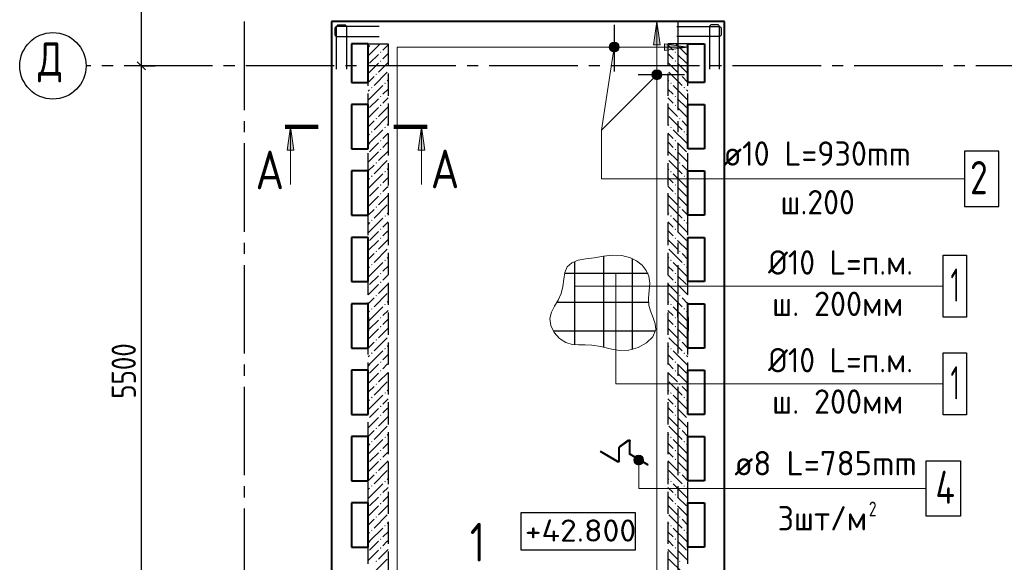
# Model space of a CAD drawing. Header units: millimetres. Extents: x 40580 to 1168286, y -220995 to 81020.
# Tile 314 of 419: x 791749 to 800649, y -109129 to -104225. Entities that reach past the tile are written whole.
import ezdxf

# ---------------------------------------------------------------- set-up
doc = ezdxf.new("R2010")
doc.units = ezdxf.units.MM
for name, pattern in [('______2', [270, 200, -70]), ('______5', [1100, 800, -100, 100, -100]), ('CENTER', [2, 1.25, -0.25, 0.25, -0.25])]:
    doc.linetypes.add(name, pattern=pattern)
for name, color, linetype, lineweight in [('Standard', 7, 'Continuous', 25), ('Высотные отметки', 7, 'Continuous', 25), ('Общий01', 7, 'Continuous', 13), ('ОСИ', 7, 'CENTER', 15), ('Основная', 7, 'Continuous', 40), ('Позиционная метка линия выноска', 7, 'Continuous', 13), ('Позиционная метка номер позиции', 7, 'Continuous', 13), ('Узлы символ', 7, 'Continuous', 25), ('Фиксатор', 7, 'Continuous', 25)]:
    doc.layers.add(name, color=color, linetype=linetype, lineweight=lineweight)
doc.layers.add('ЖБ Стена верхний уровень', color=7, linetype='______2', true_color=0x656565)
doc.layers.add('Тонкие', color=7, linetype='Continuous')
doc.styles.add('GOST 2.304', font='isocpeur.ttf', dxfattribs={"width": 0.8})
doc.styles.add('GOST 2.304-81', font='txt')
doc.styles.add('ISOCPEUR', font='isocpeur.ttf')

msp = doc.modelspace()

# ---------------------------------------------------------------- hatches: boundary and pattern name
at = {"layer": 'ЖБ Стена верхний уровень', "linetype": 'Continuous', "lineweight": -3, "transparency": 33554687}
for points in [[(794959.1, -104442.1), (794955.8, -104445.5), (794952.4, -104442.1)], [(797759.1, -104442.1), (797755.8, -104445.5), (797752.4, -104442.1)], [(795018.4, -104519), (795011.8, -104512.5), (795005.4, -104519), (795011.8, -104525.5)], [(797669.3, -104519), (797675.8, -104512.5), (797682.3, -104519), (797675.8, -104525.5)], [(795018.4, -104599), (795011.8, -104592.5), (795005.4, -104599), (795011.8, -104605.5)], [(797669.3, -104599), (797675.8, -104592.5), (797682.3, -104599), (797675.8, -104605.5)], [(794978.4, -104719), (794971.9, -104712.5), (794965.4, -104719), (794971.9, -104725.5)], [(797709.3, -104719), (797715.8, -104712.5), (797722.3, -104719), (797715.8, -104725.5)], [(794938.4, -104839), (794931.9, -104832.5), (794925.3, -104839), (794931.9, -104845.5)], [(795058.4, -104799), (795051.9, -104792.5), (795045.4, -104799), (795051.9, -104805.5)], [(797629.3, -104799), (797635.8, -104792.5), (797642.3, -104799), (797635.8, -104805.5)], [(797749.3, -104839), (797755.8, -104832.5), (797762.3, -104839), (797755.8, -104845.5)], [(795018.4, -104919), (795011.8, -104912.5), (795005.4, -104919), (795011.8, -104925.5)], [(797669.3, -104919), (797675.8, -104912.5), (797682.3, -104919), (797675.8, -104925.5)], [(795018.4, -104999), (795011.8, -104992.5), (795005.4, -104999), (795011.8, -105005.5)], [(797669.3, -104999), (797675.8, -104992.5), (797682.3, -104999), (797675.8, -105005.5)], [(794978.4, -105119), (794971.9, -105112.5), (794965.4, -105119), (794971.9, -105125.5)], [(795058.4, -105199), (795051.9, -105192.5), (795045.4, -105199), (795051.9, -105205.5)], [(797629.3, -105199), (797635.8, -105192.5), (797642.3, -105199), (797635.8, -105205.5)], [(797709.3, -105119), (797715.8, -105112.5), (797722.3, -105119), (797715.8, -105125.5)], [(794938.4, -105239), (794931.9, -105232.5), (794925.3, -105239), (794931.9, -105245.5)], [(797749.3, -105239), (797755.8, -105232.5), (797762.3, -105239), (797755.8, -105245.5)], [(795018.4, -105319), (795011.8, -105312.5), (795005.4, -105319), (795011.8, -105325.5)], [(797669.3, -105319), (797675.8, -105312.5), (797682.3, -105319), (797675.8, -105325.5)], [(795018.4, -105399), (795011.8, -105392.5), (795005.4, -105399), (795011.8, -105405.5)], [(797669.3, -105399), (797675.8, -105392.5), (797682.3, -105399), (797675.8, -105405.5)], [(794978.4, -105519), (794971.9, -105512.5), (794965.4, -105519), (794971.9, -105525.5)], [(797709.3, -105519), (797715.8, -105512.5), (797722.3, -105519), (797715.8, -105525.5)], [(794938.4, -105639), (794931.9, -105632.5), (794925.3, -105639), (794931.9, -105645.5)], [(795058.4, -105599), (795051.9, -105592.5), (795045.4, -105599), (795051.9, -105605.5)], [(797629.3, -105599), (797635.8, -105592.5), (797642.3, -105599), (797635.8, -105605.5)], [(797749.3, -105639), (797755.8, -105632.5), (797762.3, -105639), (797755.8, -105645.5)], [(795018.4, -105719), (795011.8, -105712.5), (795005.4, -105719), (795011.8, -105725.5)], [(797669.3, -105719), (797675.8, -105712.5), (797682.3, -105719), (797675.8, -105725.5)], [(795018.4, -105799), (795011.8, -105792.5), (795005.4, -105799), (795011.8, -105805.5)], [(797669.3, -105799), (797675.8, -105792.5), (797682.3, -105799), (797675.8, -105805.5)], [(794978.4, -105919), (794971.9, -105912.5), (794965.4, -105919), (794971.9, -105925.5)], [(795058.4, -105999), (795051.9, -105992.5), (795045.4, -105999), (795051.9, -106005.5)], [(797629.3, -105999), (797635.8, -105992.5), (797642.3, -105999), (797635.8, -106005.5)], [(797709.3, -105919), (797715.8, -105912.5), (797722.3, -105919), (797715.8, -105925.5)], [(794938.4, -106039), (794931.9, -106032.5), (794925.3, -106039), (794931.9, -106045.5)], [(797749.3, -106039), (797755.8, -106032.5), (797762.3, -106039), (797755.8, -106045.5)], [(795018.4, -106119), (795011.8, -106112.5), (795005.4, -106119), (795011.8, -106125.5)], [(797669.3, -106119), (797675.8, -106112.5), (797682.3, -106119), (797675.8, -106125.5)], [(795018.4, -106199), (795011.8, -106192.5), (795005.4, -106199), (795011.8, -106205.5)], [(797669.3, -106199), (797675.8, -106192.5), (797682.3, -106199), (797675.8, -106205.5)], [(794978.4, -106319), (794971.9, -106312.5), (794965.4, -106319), (794971.9, -106325.5)], [(797709.3, -106319), (797715.8, -106312.5), (797722.3, -106319), (797715.8, -106325.5)], [(794938.4, -106439), (794931.9, -106432.5), (794925.3, -106439), (794931.9, -106445.5)], [(795058.4, -106399), (795051.9, -106392.5), (795045.4, -106399), (795051.9, -106405.5)], [(797629.3, -106399), (797635.8, -106392.5), (797642.3, -106399), (797635.8, -106405.5)], [(797749.3, -106439), (797755.8, -106432.5), (797762.3, -106439), (797755.8, -106445.5)], [(795018.4, -106519), (795011.8, -106512.5), (795005.4, -106519), (795011.8, -106525.5)], [(797669.3, -106519), (797675.8, -106512.5), (797682.3, -106519), (797675.8, -106525.5)], [(795018.4, -106599), (795011.8, -106592.5), (795005.4, -106599), (795011.8, -106605.5)], [(797669.3, -106599), (797675.8, -106592.5), (797682.3, -106599), (797675.8, -106605.5)], [(794978.4, -106719), (794971.9, -106712.5), (794965.4, -106719), (794971.9, -106725.5)], [(795058.4, -106799), (795051.9, -106792.5), (795045.4, -106799), (795051.9, -106805.5)], [(797629.3, -106799), (797635.8, -106792.5), (797642.3, -106799), (797635.8, -106805.5)], [(797709.3, -106719), (797715.8, -106712.5), (797722.3, -106719), (797715.8, -106725.5)], [(794938.4, -106839), (794931.9, -106832.5), (794925.3, -106839), (794931.9, -106845.5)], [(797749.3, -106839), (797755.8, -106832.5), (797762.3, -106839), (797755.8, -106845.5)], [(795018.4, -106919), (795011.8, -106912.5), (795005.4, -106919), (795011.8, -106925.5)], [(797669.3, -106919), (797675.8, -106912.5), (797682.3, -106919), (797675.8, -106925.5)], [(795018.4, -106999), (795011.8, -106992.5), (795005.4, -106999), (795011.8, -107005.5)], [(797669.3, -106999), (797675.8, -106992.5), (797682.3, -106999), (797675.8, -107005.5)], [(794978.4, -107119), (794971.9, -107112.5), (794965.4, -107119), (794971.9, -107125.5)], [(797709.3, -107119), (797715.8, -107112.5), (797722.3, -107119), (797715.8, -107125.5)], [(794938.4, -107239), (794931.9, -107232.5), (794925.3, -107239), (794931.9, -107245.5)], [(795058.4, -107199), (795051.9, -107192.5), (795045.4, -107199), (795051.9, -107205.5)], [(797629.3, -107199), (797635.8, -107192.5), (797642.3, -107199), (797635.8, -107205.5)], [(797749.3, -107239), (797755.8, -107232.5), (797762.3, -107239), (797755.8, -107245.5)], [(795018.4, -107319), (795011.8, -107312.5), (795005.4, -107319), (795011.8, -107325.5)], [(797669.3, -107319), (797675.8, -107312.5), (797682.3, -107319), (797675.8, -107325.5)], [(795018.4, -107399), (795011.8, -107392.5), (795005.4, -107399), (795011.8, -107405.5)], [(797669.3, -107399), (797675.8, -107392.5), (797682.3, -107399), (797675.8, -107405.5)], [(794978.4, -107519), (794971.9, -107512.5), (794965.4, -107519), (794971.9, -107525.5)], [(795058.4, -107599), (795051.9, -107592.5), (795045.4, -107599), (795051.9, -107605.5)], [(797629.3, -107599), (797635.8, -107592.5), (797642.3, -107599), (797635.8, -107605.5)], [(797709.3, -107519), (797715.8, -107512.5), (797722.3, -107519), (797715.8, -107525.5)], [(794938.4, -107639), (794931.9, -107632.5), (794925.3, -107639), (794931.9, -107645.5)], [(797749.3, -107639), (797755.8, -107632.5), (797762.3, -107639), (797755.8, -107645.5)], [(795018.4, -107719), (795011.8, -107712.5), (795005.4, -107719), (795011.8, -107725.5)], [(797669.3, -107719), (797675.8, -107712.5), (797682.3, -107719), (797675.8, -107725.5)], [(795018.4, -107799), (795011.8, -107792.5), (795005.4, -107799), (795011.8, -107805.5)], [(797669.3, -107799), (797675.8, -107792.5), (797682.3, -107799), (797675.8, -107805.5)], [(794978.4, -107919), (794971.9, -107912.5), (794965.4, -107919), (794971.9, -107925.5)], [(797709.3, -107919), (797715.8, -107912.5), (797722.3, -107919), (797715.8, -107925.5)], [(794938.4, -108039), (794931.9, -108032.5), (794925.3, -108039), (794931.9, -108045.5)], [(795058.4, -107999), (795051.9, -107992.5), (795045.4, -107999), (795051.9, -108005.5)], [(797629.3, -107999), (797635.8, -107992.5), (797642.3, -107999), (797635.8, -108005.5)], [(797749.3, -108039), (797755.8, -108032.5), (797762.3, -108039), (797755.8, -108045.5)], [(795018.4, -108119), (795011.8, -108112.5), (795005.4, -108119), (795011.8, -108125.5)], [(797669.3, -108119), (797675.8, -108112.5), (797682.3, -108119), (797675.8, -108125.5)], [(795018.4, -108199), (795011.8, -108192.5), (795005.4, -108199), (795011.8, -108205.5)], [(797669.3, -108199), (797675.8, -108192.5), (797682.3, -108199), (797675.8, -108205.5)], [(794978.4, -108319), (794971.9, -108312.5), (794965.4, -108319), (794971.9, -108325.5)], [(795058.4, -108399), (795051.9, -108392.5), (795045.4, -108399), (795051.9, -108405.5)], [(797629.3, -108399), (797635.8, -108392.5), (797642.3, -108399), (797635.8, -108405.5)], [(797709.3, -108319), (797715.8, -108312.5), (797722.3, -108319), (797715.8, -108325.5)], [(794938.4, -108439), (794931.9, -108432.5), (794925.3, -108439), (794931.9, -108445.5)], [(797749.3, -108439), (797755.8, -108432.5), (797762.3, -108439), (797755.8, -108445.5)], [(795018.4, -108519), (795011.8, -108512.5), (795005.4, -108519), (795011.8, -108525.5)], [(797669.3, -108519), (797675.8, -108512.5), (797682.3, -108519), (797675.8, -108525.5)], [(795018.4, -108599), (795011.8, -108592.5), (795005.4, -108599), (795011.8, -108605.5)], [(797669.3, -108599), (797675.8, -108592.5), (797682.3, -108599), (797675.8, -108605.5)], [(794978.4, -108719), (794971.9, -108712.5), (794965.4, -108719), (794971.9, -108725.5)], [(797709.3, -108719), (797715.8, -108712.5), (797722.3, -108719), (797715.8, -108725.5)], [(794938.4, -108839), (794931.9, -108832.5), (794925.3, -108839), (794931.9, -108845.5)], [(795058.4, -108799), (795051.9, -108792.5), (795045.4, -108799), (795051.9, -108805.5)], [(797629.3, -108799), (797635.8, -108792.5), (797642.3, -108799), (797635.8, -108805.5)], [(797749.3, -108839), (797755.8, -108832.5), (797762.3, -108839), (797755.8, -108845.5)], [(795018.4, -108919), (795011.8, -108912.5), (795005.4, -108919), (795011.8, -108925.5)], [(797669.3, -108919), (797675.8, -108912.5), (797682.3, -108919), (797675.8, -108925.5)], [(795018.4, -108999), (795011.8, -108992.5), (795005.4, -108999), (795011.8, -109005.5)], [(797669.3, -108999), (797675.8, -108992.5), (797682.3, -108999), (797675.8, -109005.5)], [(794978.4, -109119), (794971.9, -109112.5), (794965.4, -109119), (794971.9, -109125.5)], [(797709.3, -109119), (797715.8, -109112.5), (797722.3, -109119), (797715.8, -109125.5)]]:
    msp.add_hatch(color=7, dxfattribs=at).paths.add_polyline_path(points, flags=16)
at = {"layer": 'Позиционная метка линия выноска', "linetype": 'Continuous', "lineweight": 13, "transparency": 33554687}
msp.add_hatch(color=7, dxfattribs=at).paths.add_polyline_path([(797538.8, -104452.1), (797508.8, -104242.1), (797478.8, -104452.1)])
msp.add_hatch(color=7, dxfattribs=at).paths.add_polyline_path([(797578.8, -104442.1), (797788.8, -104472.1), (797578.8, -104502.1)], flags=16)
at = {"layer": 'Позиционная метка номер позиции', "linetype": 'Continuous', "lineweight": 13, "transparency": 33554687}
for points in [[(797154.9, -104503.9), (797091.3, -104440.3), (797079.8, -104460.6)], [(797154.9, -104503.9), (797079.8, -104460.6), (797134.6, -104515.4)], [(797134.6, -104515.4), (797079.8, -104460.6), (797079.8, -104483.6)], [(797166.4, -104483.6), (797111.6, -104428.8), (797091.3, -104440.3)], [(797166.4, -104483.6), (797091.3, -104440.3), (797154.9, -104503.9)], [(797166.4, -104460.6), (797134.6, -104428.8), (797111.6, -104428.8)], [(797166.4, -104460.6), (797111.6, -104428.8), (797166.4, -104483.6)], [(797134.6, -104428.8), (797166.4, -104460.6), (797154.9, -104440.3)], [(797134.6, -104515.4), (797079.8, -104483.6), (797111.6, -104515.4)], [(797111.6, -104515.4), (797079.8, -104483.6), (797091.3, -104503.9)], [(797540.6, -104753.9), (797477, -104690.3), (797465.5, -104710.6)], [(797540.6, -104753.9), (797465.5, -104710.6), (797520.3, -104765.4)], [(797520.3, -104765.4), (797465.5, -104710.6), (797465.5, -104733.5)], [(797520.3, -104765.4), (797465.5, -104733.5), (797497.4, -104765.4)], [(797497.4, -104765.4), (797465.5, -104733.5), (797477, -104753.9)], [(797552.1, -104733.5), (797497.4, -104678.8), (797477, -104690.3)], [(797552.1, -104733.5), (797477, -104690.3), (797540.6, -104753.9)], [(797552.1, -104710.6), (797520.3, -104678.8), (797497.4, -104678.8)], [(797552.1, -104710.6), (797497.4, -104678.8), (797552.1, -104733.5)], [(797520.3, -104678.8), (797552.1, -104710.6), (797540.6, -104690.3)], [(797305.2, -108182), (797388.9, -108204.5), (797298.9, -108204.5)], [(797298.9, -108204.5), (797388.9, -108204.5), (797382.6, -108227)], [(797298.9, -108204.5), (797382.6, -108227), (797305.2, -108227)], [(797321.4, -108165.8), (797382.6, -108182), (797305.2, -108182)], [(797305.2, -108182), (797382.6, -108182), (797388.9, -108204.5)], [(797366.4, -108165.8), (797321.4, -108165.8), (797343.9, -108159.5)], [(797321.4, -108165.8), (797366.4, -108165.8), (797382.6, -108182)], [(797305.2, -108227), (797382.6, -108227), (797366.4, -108243.2)], [(797305.2, -108227), (797366.4, -108243.2), (797321.4, -108243.2)], [(797321.4, -108243.2), (797366.4, -108243.2), (797343.9, -108249.5)]]:
    msp.add_hatch(color=7, dxfattribs=at).paths.add_polyline_path(points)
at = {"layer": 'Узлы символ', "linetype": 'Continuous', "lineweight": 13, "transparency": 33554687}
for points in [[(794167.8, -105404.2), (794197.8, -105194.2), (794227.8, -105404.2)], [(795352.1, -105404.2), (795382.1, -105194.2), (795412.1, -105404.2)]]:
    msp.add_hatch(color=7, dxfattribs=at).paths.add_polyline_path(points, flags=16)

# ---------------------------------------------------------------- linework, layer by layer
at = {"color": 7, "linetype": 'Continuous', "lineweight": 25, "transparency": 33554687}
for p, q in [((797123.1, -104272.1), (797123.1, -104692.1)), ((797758.8, -104722.1), (797338.8, -104722.1))]:
    msp.add_line(p, q, dxfattribs=at)
at = {"color": 7, "linetype": 'Continuous', "lineweight": -3, "transparency": 33554687}
for points in [[(794997.8, -104287.1), (794616.9, -104287.1), (794613.4, -104287.6), (794609.8, -104288.8), (794606.4, -104290.7), (794603.7, -104293), (794601.4, -104295.7), (794599.5, -104299.1), (794598.3, -104302.7), (794597.8, -104306.2), (794597.8, -104358), (794598.3, -104361.5), (794599.5, -104365.2), (794601.4, -104368.5), (794603.7, -104371.2), (794606.4, -104373.5), (794609.8, -104375.4), (794613.4, -104376.6), (794616.9, -104377.1), (794997.8, -104377.1)], [(794997.8, -104287.1), (794616.9, -104287.1), (794613.4, -104287.6), (794609.8, -104288.8), (794606.4, -104290.7), (794603.7, -104293), (794601.4, -104295.7), (794599.5, -104299.1), (794598.3, -104302.7), (794597.8, -104306.2), (794597.8, -104358), (794598.3, -104361.5), (794599.5, -104365.2), (794601.4, -104368.5), (794603.7, -104371.2), (794606.4, -104373.5), (794609.8, -104375.4), (794613.4, -104376.6), (794616.9, -104377.1), (794997.8, -104377.1)], [(794613.8, -104671.1), (794613.8, -104290.2), (794614.3, -104286.7), (794615.5, -104283), (794617.4, -104279.7), (794619.7, -104277), (794622.4, -104274.7), (794625.8, -104272.8), (794629.4, -104271.6), (794632.9, -104271.1), (794684.7, -104271.1), (794688.2, -104271.6), (794691.9, -104272.8), (794695.2, -104274.7), (794698, -104277), (794700.2, -104279.7), (794702.1, -104283), (794703.3, -104286.7), (794703.8, -104290.2), (794703.8, -104671.1)], [(794613.8, -104671.1), (794613.8, -104290.2), (794614.3, -104286.7), (794615.5, -104283), (794617.4, -104279.7), (794619.7, -104277), (794622.4, -104274.7), (794625.8, -104272.8), (794629.4, -104271.6), (794632.9, -104271.1), (794684.7, -104271.1), (794688.2, -104271.6), (794691.9, -104272.8), (794695.2, -104274.7), (794698, -104277), (794700.2, -104279.7), (794702.1, -104283), (794703.3, -104286.7), (794703.8, -104290.2), (794703.8, -104671.1)], [(797689.8, -104287.1), (798070.7, -104287.1), (798074.2, -104287.6), (798077.9, -104288.8), (798081.2, -104290.7), (798083.9, -104293), (798086.2, -104295.7), (798088.1, -104299.1), (798089.3, -104302.7), (798089.8, -104306.2), (798089.8, -104358), (798089.3, -104361.5), (798088.1, -104365.2), (798086.2, -104368.5), (798083.9, -104371.2), (798081.2, -104373.5), (798077.9, -104375.4), (798074.2, -104376.6), (798070.7, -104377.1), (797689.8, -104377.1)], [(797689.8, -104287.1), (798070.7, -104287.1), (798074.2, -104287.6), (798077.9, -104288.8), (798081.2, -104290.7), (798083.9, -104293), (798086.2, -104295.7), (798088.1, -104299.1), (798089.3, -104302.7), (798089.8, -104306.2), (798089.8, -104358), (798089.3, -104361.5), (798088.1, -104365.2), (798086.2, -104368.5), (798083.9, -104371.2), (798081.2, -104373.5), (798077.9, -104375.4), (798074.2, -104376.6), (798070.7, -104377.1), (797689.8, -104377.1)], [(798073.8, -104671.1), (798073.8, -104290.2), (798073.3, -104286.7), (798072.1, -104283), (798070.2, -104279.7), (798067.9, -104277), (798065.2, -104274.7), (798061.9, -104272.8), (798058.2, -104271.6), (798054.7, -104271.1), (798002.9, -104271.1), (797999.4, -104271.6), (797995.8, -104272.8), (797992.4, -104274.7), (797989.7, -104277), (797987.4, -104279.7), (797985.5, -104283), (797984.3, -104286.7), (797983.8, -104290.2), (797983.8, -104671.1)], [(798073.8, -104671.1), (798073.8, -104290.2), (798073.3, -104286.7), (798072.1, -104283), (798070.2, -104279.7), (798067.9, -104277), (798065.2, -104274.7), (798061.9, -104272.8), (798058.2, -104271.6), (798054.7, -104271.1), (798002.9, -104271.1), (797999.4, -104271.6), (797995.8, -104272.8), (797992.4, -104274.7), (797989.7, -104277), (797987.4, -104279.7), (797985.5, -104283), (797984.3, -104286.7), (797983.8, -104290.2), (797983.8, -104671.1)]]:
    msp.add_lwpolyline(points, dxfattribs=at)
at = {"color": 7, "linetype": 'Continuous', "lineweight": 25, "transparency": 33554687}
msp.add_lwpolyline([(800288.8, -105912.1), (800598.8, -105912.1), (800598.8, -105412.1), (800288.8, -105412.1), (800288.8, -105912.1)], dxfattribs=at)
at = {"layer": 'Standard', "color": 7, "linetype": 'Continuous', "lineweight": -3, "transparency": 33554687}
for p, q in [((792849.1, -104642.1), (792849.1, -103342.1)), ((792849.1, -110142.1), (792849.1, -104642.1))]:
    msp.add_line(p, q, dxfattribs=at)
at = {"layer": 'Standard', "color": 251, "linetype": 'Continuous', "lineweight": -3, "true_color": 0x656565, "transparency": 33554687}
for p, q in [((792849.1, -104642.1), (792724.1, -104642.1)), ((792849.1, -104642.1), (792974.1, -104642.1)), ((792849.1, -104642.1), (792849.1, -104642.1)), ((794568.8, -106912.1), (794568.8, -106787.1)), ((797698.8, -106912.1), (797698.8, -106787.1)), ((798118.8, -106912.1), (798118.8, -106787.1)), ((794568.8, -106912.1), (794568.8, -107037.1)), ((797698.8, -106912.1), (797698.8, -107037.1)), ((797698.8, -106912.1), (797698.8, -106912.1)), ((798118.8, -106912.1), (798118.8, -107037.1))]:
    msp.add_line(p, q, dxfattribs=at)
at = {"layer": 'Standard', "color": 7, "linetype": 'Continuous', "lineweight": 25, "transparency": 33554687}
msp.add_line((792886.6, -104679.6), (792811.6, -104604.6), dxfattribs=at)
at = {"layer": 'Высотные отметки', "color": 7, "linetype": 'Continuous', "lineweight": -3, "transparency": 33554687}
msp.add_lwpolyline([(796277.7, -109014.7), (797316.5, -109014.7), (797316.5, -108681.4), (796277.7, -108681.4), (796277.7, -109014.7)], dxfattribs=at)
at = {"layer": 'ЖБ Стена верхний уровень', "color": 251, "linetype": '______2', "lineweight": -3, "true_color": 0x656565, "transparency": 33554687}
for p, q in [((794898.8, -110222.1), (794898.8, -104442.1)), ((794898.8, -104442.1), (795078.8, -104442.1)), ((795078.8, -104442.1), (795078.8, -109542.1)), ((797608.8, -104442.1), (797608.8, -109542.1)), ((797788.8, -104442.1), (797608.8, -104442.1)), ((797788.8, -110222.1), (797788.8, -104442.1))]:
    msp.add_line(p, q, dxfattribs=at)
at = {"layer": 'ЖБ Стена верхний уровень', "color": 9, "linetype": 'Continuous', "lineweight": -3, "true_color": 0xc7c7c7, "transparency": 33554687}
for p, q in [((794911.8, -104459), (794898.8, -104472)), ((794911.8, -104539), (795008.7, -104442.1)), ((795078.8, -104452), (795031.9, -104499)), ((797608.8, -104452), (797655.8, -104499)), ((797775.8, -104539), (797678.9, -104442.1)), ((797775.8, -104459), (797788.8, -104472)), ((794911.8, -104539), (794898.8, -104552)), ((794991.9, -104539), (794911.8, -104619)), ((795031.9, -104579), (795071.9, -104539)), ((795071.9, -104539), (795078.8, -104532)), ((797615.8, -104539), (797608.8, -104532)), ((797655.8, -104579), (797615.8, -104539)), ((797695.8, -104539), (797775.8, -104619)), ((797775.8, -104539), (797788.8, -104552)), ((794991.9, -104619), (794898.8, -104712)), ((795078.8, -104612), (794991.9, -104699)), ((797608.8, -104612), (797695.8, -104699)), ((797695.8, -104619), (797788.8, -104712)), ((794898.8, -104792), (794951.9, -104739)), ((795071.9, -104699), (794951.9, -104819)), ((797615.8, -104699), (797735.8, -104819)), ((797788.8, -104792), (797735.8, -104739)), ((794911.8, -104939), (795031.9, -104819)), ((795078.8, -104772), (795071.9, -104779)), ((797608.8, -104772), (797615.8, -104779)), ((797775.8, -104939), (797655.8, -104819)), ((794911.8, -104859), (794898.8, -104872)), ((795078.8, -104852), (795031.9, -104899)), ((797608.8, -104852), (797655.8, -104899)), ((797775.8, -104859), (797788.8, -104872)), ((794911.8, -104939), (794898.8, -104952)), ((794991.9, -104939), (794911.8, -105019)), ((795078.8, -105012), (794991.9, -105099)), ((795031.9, -104979), (795071.9, -104939)), ((795071.9, -104939), (795078.8, -104932)), ((797615.8, -104939), (797608.8, -104932)), ((797608.8, -105012), (797695.8, -105099)), ((797655.8, -104979), (797615.8, -104939)), ((797695.8, -104939), (797775.8, -105019)), ((797775.8, -104939), (797788.8, -104952)), ((794991.9, -105019), (794898.8, -105112)), ((795071.9, -105099), (794951.9, -105219)), ((797615.8, -105099), (797735.8, -105219)), ((797695.8, -105019), (797788.8, -105112)), ((794898.8, -105192), (794951.9, -105139)), ((795078.8, -105172), (795071.9, -105179)), ((797608.8, -105172), (797615.8, -105179)), ((797788.8, -105192), (797735.8, -105139)), ((794911.8, -105259), (794898.8, -105272)), ((794911.8, -105339), (795031.9, -105219)), ((795078.8, -105252), (795031.9, -105299)), ((797608.8, -105252), (797655.8, -105299)), ((797775.8, -105339), (797655.8, -105219)), ((797775.8, -105259), (797788.8, -105272)), ((794911.8, -105339), (794898.8, -105352)), ((794991.9, -105339), (794911.8, -105419)), ((795031.9, -105379), (795071.9, -105339)), ((795071.9, -105339), (795078.8, -105332)), ((797615.8, -105339), (797608.8, -105332)), ((797655.8, -105379), (797615.8, -105339)), ((797695.8, -105339), (797775.8, -105419)), ((797775.8, -105339), (797788.8, -105352)), ((794991.9, -105419), (794898.8, -105512)), ((795078.8, -105412), (794991.9, -105499)), ((797608.8, -105412), (797695.8, -105499)), ((797695.8, -105419), (797788.8, -105512)), ((794898.8, -105592), (794951.9, -105539)), ((795071.9, -105499), (794951.9, -105619)), ((797615.8, -105499), (797735.8, -105619)), ((797788.8, -105592), (797735.8, -105539)), ((794911.8, -105739), (795031.9, -105619)), ((795078.8, -105572), (795071.9, -105579)), ((797608.8, -105572), (797615.8, -105579)), ((797775.8, -105739), (797655.8, -105619)), ((794911.8, -105659), (794898.8, -105672)), ((795078.8, -105652), (795031.9, -105699)), ((797608.8, -105652), (797655.8, -105699)), ((797775.8, -105659), (797788.8, -105672)), ((794911.8, -105739), (794898.8, -105752)), ((794991.9, -105739), (794911.8, -105819)), ((795078.8, -105812), (794991.9, -105899)), ((795031.9, -105779), (795071.9, -105739)), ((795071.9, -105739), (795078.8, -105732)), ((797615.8, -105739), (797608.8, -105732)), ((797608.8, -105812), (797695.8, -105899)), ((797655.8, -105779), (797615.8, -105739)), ((797695.8, -105739), (797775.8, -105819)), ((797775.8, -105739), (797788.8, -105752)), ((794991.9, -105819), (794898.8, -105912)), ((795071.9, -105899), (794951.9, -106019)), ((797615.8, -105899), (797735.8, -106019)), ((797695.8, -105819), (797788.8, -105912)), ((794898.8, -105992), (794951.9, -105939)), ((795078.8, -105972), (795071.9, -105979)), ((797608.8, -105972), (797615.8, -105979)), ((797788.8, -105992), (797735.8, -105939)), ((794911.8, -106059), (794898.8, -106072)), ((794911.8, -106139), (795031.9, -106019)), ((795078.8, -106052), (795031.9, -106099)), ((797608.8, -106052), (797655.8, -106099)), ((797775.8, -106139), (797655.8, -106019)), ((797775.8, -106059), (797788.8, -106072)), ((794911.8, -106139), (794898.8, -106152)), ((794991.9, -106139), (794911.8, -106219)), ((795031.9, -106179), (795071.9, -106139)), ((795071.9, -106139), (795078.8, -106132)), ((797615.8, -106139), (797608.8, -106132)), ((797655.8, -106179), (797615.8, -106139)), ((797695.8, -106139), (797775.8, -106219)), ((797775.8, -106139), (797788.8, -106152)), ((794991.9, -106219), (794898.8, -106312)), ((795078.8, -106212), (794991.9, -106299)), ((797608.8, -106212), (797695.8, -106299)), ((797695.8, -106219), (797788.8, -106312)), ((794898.8, -106392), (794951.9, -106339)), ((795071.9, -106299), (794951.9, -106419)), ((797615.8, -106299), (797735.8, -106419)), ((797788.8, -106392), (797735.8, -106339)), ((794911.8, -106539), (795031.9, -106419)), ((795078.8, -106372), (795071.9, -106379)), ((797608.8, -106372), (797615.8, -106379)), ((797775.8, -106539), (797655.8, -106419)), ((794911.8, -106459), (794898.8, -106472)), ((795078.8, -106452), (795031.9, -106499)), ((797608.8, -106452), (797655.8, -106499)), ((797775.8, -106459), (797788.8, -106472)), ((794911.8, -106539), (794898.8, -106552)), ((794991.9, -106539), (794911.8, -106619)), ((795078.8, -106612), (794991.9, -106699)), ((795031.9, -106579), (795071.9, -106539)), ((795071.9, -106539), (795078.8, -106532)), ((797615.8, -106539), (797608.8, -106532)), ((797608.8, -106612), (797695.8, -106699)), ((797655.8, -106579), (797615.8, -106539)), ((797695.8, -106539), (797775.8, -106619)), ((797775.8, -106539), (797788.8, -106552)), ((794991.9, -106619), (794898.8, -106712)), ((795071.9, -106699), (794951.9, -106819)), ((797615.8, -106699), (797735.8, -106819)), ((797695.8, -106619), (797788.8, -106712)), ((794898.8, -106792), (794951.9, -106739)), ((795078.8, -106772), (795071.9, -106779)), ((797608.8, -106772), (797615.8, -106779)), ((797788.8, -106792), (797735.8, -106739)), ((794911.8, -106859), (794898.8, -106872)), ((794911.8, -106939), (795031.9, -106819)), ((795078.8, -106852), (795031.9, -106899)), ((797608.8, -106852), (797655.8, -106899)), ((797775.8, -106939), (797655.8, -106819)), ((797775.8, -106859), (797788.8, -106872)), ((794911.8, -106939), (794898.8, -106952)), ((794991.9, -106939), (794911.8, -107019)), ((795031.9, -106979), (795071.9, -106939)), ((795071.9, -106939), (795078.8, -106932)), ((797615.8, -106939), (797608.8, -106932)), ((797655.8, -106979), (797615.8, -106939)), ((797695.8, -106939), (797775.8, -107019)), ((797775.8, -106939), (797788.8, -106952)), ((794991.9, -107019), (794898.8, -107112)), ((795078.8, -107012), (794991.9, -107099)), ((797608.8, -107012), (797695.8, -107099)), ((797695.8, -107019), (797788.8, -107112)), ((794898.8, -107192), (794951.9, -107139)), ((795071.9, -107099), (794951.9, -107219)), ((797615.8, -107099), (797735.8, -107219)), ((797788.8, -107192), (797735.8, -107139)), ((794911.8, -107339), (795031.9, -107219)), ((795078.8, -107172), (795071.9, -107179)), ((797608.8, -107172), (797615.8, -107179)), ((797775.8, -107339), (797655.8, -107219)), ((794911.8, -107259), (794898.8, -107272)), ((795078.8, -107252), (795031.9, -107299)), ((797608.8, -107252), (797655.8, -107299)), ((797775.8, -107259), (797788.8, -107272)), ((794911.8, -107339), (794898.8, -107352)), ((794991.9, -107419), (794898.8, -107512)), ((794991.9, -107339), (794911.8, -107419)), ((795078.8, -107412), (794991.9, -107499)), ((795031.9, -107379), (795071.9, -107339)), ((795071.9, -107339), (795078.8, -107332)), ((797615.8, -107339), (797608.8, -107332)), ((797608.8, -107412), (797695.8, -107499)), ((797655.8, -107379), (797615.8, -107339)), ((797695.8, -107339), (797775.8, -107419)), ((797695.8, -107419), (797788.8, -107512)), ((797775.8, -107339), (797788.8, -107352)), ((795071.9, -107499), (794951.9, -107619)), ((797615.8, -107499), (797735.8, -107619)), ((794898.8, -107592), (794951.9, -107539)), ((795078.8, -107572), (795071.9, -107579)), ((797608.8, -107572), (797615.8, -107579)), ((797788.8, -107592), (797735.8, -107539)), ((794911.8, -107659), (794898.8, -107672)), ((794911.8, -107739), (795031.9, -107619)), ((795078.8, -107652), (795031.9, -107699)), ((797608.8, -107652), (797655.8, -107699)), ((797775.8, -107739), (797655.8, -107619)), ((797775.8, -107659), (797788.8, -107672)), ((794911.8, -107739), (794898.8, -107752)), ((794991.9, -107739), (794911.8, -107819)), ((795031.9, -107779), (795071.9, -107739)), ((795071.9, -107739), (795078.8, -107732)), ((797615.8, -107739), (797608.8, -107732)), ((797655.8, -107779), (797615.8, -107739)), ((797695.8, -107739), (797775.8, -107819)), ((797775.8, -107739), (797788.8, -107752)), ((794991.9, -107819), (794898.8, -107912)), ((795078.8, -107812), (794991.9, -107899)), ((797608.8, -107812), (797695.8, -107899)), ((797695.8, -107819), (797788.8, -107912)), ((794898.8, -107992), (794951.9, -107939)), ((795071.9, -107899), (794951.9, -108019)), ((797615.8, -107899), (797735.8, -108019)), ((797788.8, -107992), (797735.8, -107939)), ((794911.8, -108139), (795031.9, -108019)), ((795078.8, -107972), (795071.9, -107979)), ((797608.8, -107972), (797615.8, -107979)), ((797775.8, -108139), (797655.8, -108019)), ((794911.8, -108059), (794898.8, -108072)), ((795078.8, -108052), (795031.9, -108099)), ((797608.8, -108052), (797655.8, -108099)), ((797775.8, -108059), (797788.8, -108072)), ((794911.8, -108139), (794898.8, -108152)), ((794991.9, -108219), (794898.8, -108312)), ((794991.9, -108139), (794911.8, -108219)), ((795078.8, -108212), (794991.9, -108299)), ((795031.9, -108179), (795071.9, -108139)), ((795071.9, -108139), (795078.8, -108132)), ((797615.8, -108139), (797608.8, -108132)), ((797608.8, -108212), (797695.8, -108299)), ((797655.8, -108179), (797615.8, -108139)), ((797695.8, -108139), (797775.8, -108219)), ((797695.8, -108219), (797788.8, -108312)), ((797775.8, -108139), (797788.8, -108152)), ((795071.9, -108299), (794951.9, -108419)), ((797615.8, -108299), (797735.8, -108419)), ((794898.8, -108392), (794951.9, -108339)), ((795078.8, -108372), (795071.9, -108379)), ((797608.8, -108372), (797615.8, -108379)), ((797788.8, -108392), (797735.8, -108339)), ((794911.8, -108459), (794898.8, -108472)), ((794911.8, -108539), (795031.9, -108419)), ((795078.8, -108452), (795031.9, -108499)), ((797608.8, -108452), (797655.8, -108499)), ((797775.8, -108539), (797655.8, -108419)), ((797775.8, -108459), (797788.8, -108472)), ((794911.8, -108539), (794898.8, -108552)), ((794991.9, -108539), (794911.8, -108619)), ((795031.9, -108579), (795071.9, -108539)), ((795071.9, -108539), (795078.8, -108532)), ((797615.8, -108539), (797608.8, -108532)), ((797655.8, -108579), (797615.8, -108539)), ((797695.8, -108539), (797775.8, -108619)), ((797775.8, -108539), (797788.8, -108552)), ((794991.9, -108619), (794898.8, -108712)), ((795078.8, -108612), (794991.9, -108699)), ((797608.8, -108612), (797695.8, -108699)), ((797695.8, -108619), (797788.8, -108712)), ((794898.8, -108792), (794951.9, -108739)), ((795071.9, -108699), (794951.9, -108819)), ((797615.8, -108699), (797735.8, -108819)), ((797788.8, -108792), (797735.8, -108739)), ((794911.8, -108939), (795031.9, -108819)), ((795078.8, -108772), (795071.9, -108779)), ((797608.8, -108772), (797615.8, -108779)), ((797775.8, -108939), (797655.8, -108819)), ((794911.8, -108859), (794898.8, -108872)), ((795078.8, -108852), (795031.9, -108899)), ((795071.9, -108939), (795078.8, -108932)), ((797608.8, -108852), (797655.8, -108899)), ((797615.8, -108939), (797608.8, -108932)), ((797775.8, -108859), (797788.8, -108872)), ((794911.8, -108939), (794898.8, -108952)), ((794991.9, -109019), (794898.8, -109112)), ((794991.9, -108939), (794911.8, -109019)), ((795078.8, -109012), (794991.9, -109099)), ((795031.9, -108979), (795071.9, -108939)), ((797608.8, -109012), (797695.8, -109099)), ((797655.8, -108979), (797615.8, -108939)), ((797695.8, -108939), (797775.8, -109019)), ((797695.8, -109019), (797788.8, -109112)), ((797775.8, -108939), (797788.8, -108952)), ((795071.9, -109099), (794951.9, -109219)), ((797615.8, -109099), (797735.8, -109219))]:
    msp.add_line(p, q, dxfattribs=at)
at = {"layer": 'Общий01', "color": 7, "linetype": 'Continuous', "lineweight": -3, "transparency": 33554687}
for p, q in [((797249.8, -108024.3), (797167.5, -108086.5)), ((797254.2, -108030.2), (797172, -108092.4)), ((797260.1, -108149), (797260.1, -108033.1)), ((797267.5, -108149), (797267.5, -108033.1)), ((797153.9, -108223.2), (796995.7, -108130.2)), ((797157.6, -108216.9), (796999.4, -108123.9)), ((797163.1, -108213.7), (797163.1, -108095.3)), ((797170.5, -108213.7), (797170.5, -108095.3)), ((797422.2, -108250.6), (797265.6, -108158.5)), ((797425.9, -108244.2), (797269.3, -108152.2))]:
    msp.add_line(p, q, dxfattribs=at)
at = {"layer": 'Общий01', "color": 7, "linetype": 'Continuous', "lineweight": -3, "transparency": 33554687, "extrusion": (0, 0, -1)}
for centre, radius, start, end in [((-797256.5, -108033.1), 11, 52.90778, 180), ((-797256.5, -108033.1), 3.67, 52.90778, 180), ((-797174.2, -108095.3), 11, 0, 52.90778), ((-797174.2, -108095.3), 3.67, 0, 52.90778), ((-797159.5, -108213.7), 11, 180, 300.44704), ((-797159.5, -108213.7), 3.67, 180, 300.44704), ((-797271.2, -108149), 11, 300.44704, 0), ((-797271.2, -108149), 3.67, 300.44704, 0), ((-797424, -108247.4), 3.67, 120.44704, 300.44704)]:
    msp.add_arc(centre, radius, start, end, dxfattribs=at)
at = {"layer": 'ОСИ', "color": 8, "linetype": '______5', "lineweight": -3, "transparency": 33554687}
for p, q in [((793778.8, -103142.1), (793778.8, -112842.1)), ((797698.8, -103142.1), (797698.8, -112842.1)), ((819892.5, -104642.1), (792349.1, -104642.1)), ((819892.5, -104642.1), (792349.1, -104642.1))]:
    msp.add_line(p, q, dxfattribs=at)
at = {"layer": 'ОСИ', "color": 7, "linetype": 'Continuous', "lineweight": -3, "transparency": 33554687}
msp.add_circle((792049.1, -104642.1), 300, dxfattribs=at)
msp.add_circle((792049.1, -104642.1), 300, dxfattribs=at)
at = {"layer": 'Основная', "transparency": 33554687}
for p, q in [((794568.8, -104242.1), (794568.8, -110552.1)), ((798118.8, -104242.1), (794568.8, -104242.1)), ((798118.8, -110552.1), (798118.8, -104242.1)), ((794898.8, -104442.1), (794748.8, -104442.1)), ((794748.8, -104442.1), (794748.8, -104792.1)), ((794898.8, -104792.1), (794898.8, -104442.1)), ((797788.8, -104792.1), (797788.8, -104442.1)), ((797788.8, -104442.1), (797938.8, -104442.1)), ((797938.8, -104442.1), (797938.8, -104792.1)), ((794748.8, -104792.1), (794898.8, -104792.1)), ((797938.8, -104792.1), (797788.8, -104792.1)), ((794748.8, -104992.1), (794748.8, -105392.1)), ((794898.8, -104992.1), (794748.8, -104992.1)), ((794898.8, -105392.1), (794898.8, -104992.1)), ((797788.8, -105392.1), (797788.8, -104992.1)), ((797788.8, -104992.1), (797938.8, -104992.1)), ((797938.8, -104992.1), (797938.8, -105392.1)), ((794748.8, -105392.1), (794898.8, -105392.1)), ((797938.8, -105392.1), (797788.8, -105392.1)), ((794748.8, -105592.1), (794748.8, -105992.1)), ((794898.8, -105592.1), (794748.8, -105592.1)), ((794898.8, -105992.1), (794898.8, -105592.1)), ((797788.8, -105992.1), (797788.8, -105592.1)), ((797788.8, -105592.1), (797938.8, -105592.1)), ((797938.8, -105592.1), (797938.8, -105992.1)), ((794748.8, -105992.1), (794898.8, -105992.1)), ((797938.8, -105992.1), (797788.8, -105992.1)), ((794748.8, -106192.1), (794748.8, -106592.1)), ((794898.8, -106192.1), (794748.8, -106192.1)), ((794898.8, -106592.1), (794898.8, -106192.1)), ((797788.8, -106592.1), (797788.8, -106192.1)), ((797788.8, -106192.1), (797938.8, -106192.1)), ((797938.8, -106192.1), (797938.8, -106592.1)), ((794748.8, -106592.1), (794898.8, -106592.1)), ((797938.8, -106592.1), (797788.8, -106592.1)), ((794748.8, -106792.1), (794748.8, -107192.1)), ((794898.8, -106792.1), (794748.8, -106792.1)), ((794898.8, -107192.1), (794898.8, -106792.1)), ((797788.8, -107192.1), (797788.8, -106792.1)), ((797788.8, -106792.1), (797938.8, -106792.1)), ((797938.8, -106792.1), (797938.8, -107192.1)), ((794748.8, -106912.1), (794748.8, -107037.1)), ((794748.8, -106912.1), (794748.8, -107012.1)), ((794898.8, -106912.1), (794898.8, -107037.1)), ((794898.8, -106912.1), (794898.8, -107012.1)), ((794898.8, -106912.1), (794898.8, -107037.1)), ((794898.8, -106912.1), (794898.8, -107012.1)), ((797788.8, -106912.1), (797788.8, -107037.1)), ((797788.8, -106912.1), (797788.8, -107012.1)), ((797938.8, -106912.1), (797938.8, -107037.1)), ((797938.8, -106912.1), (797938.8, -107012.1)), ((794748.8, -107192.1), (794898.8, -107192.1)), ((797938.8, -107192.1), (797788.8, -107192.1)), ((794748.8, -107392.1), (794748.8, -107792.1)), ((794898.8, -107392.1), (794748.8, -107392.1)), ((794898.8, -107792.1), (794898.8, -107392.1)), ((797788.8, -107792.1), (797788.8, -107392.1)), ((797788.8, -107392.1), (797938.8, -107392.1)), ((797938.8, -107392.1), (797938.8, -107792.1)), ((794748.8, -107792.1), (794898.8, -107792.1)), ((797938.8, -107792.1), (797788.8, -107792.1)), ((794748.8, -107992.1), (794748.8, -108392.1)), ((794898.8, -107992.1), (794748.8, -107992.1)), ((794898.8, -108392.1), (794898.8, -107992.1)), ((797788.8, -108392.1), (797788.8, -107992.1)), ((797788.8, -107992.1), (797938.8, -107992.1)), ((797938.8, -107992.1), (797938.8, -108392.1)), ((794748.8, -108392.1), (794898.8, -108392.1)), ((797938.8, -108392.1), (797788.8, -108392.1)), ((794748.8, -108592.1), (794748.8, -108992.1)), ((794898.8, -108592.1), (794748.8, -108592.1)), ((794898.8, -108992.1), (794898.8, -108592.1)), ((797788.8, -108992.1), (797788.8, -108592.1)), ((797788.8, -108592.1), (797938.8, -108592.1)), ((797938.8, -108592.1), (797938.8, -108992.1)), ((794748.8, -108992.1), (794898.8, -108992.1)), ((797938.8, -108992.1), (797788.8, -108992.1))]:
    msp.add_line(p, q, dxfattribs=at)
at = {"layer": 'Позиционная метка линия выноска', "color": 251, "linetype": 'Continuous', "lineweight": 13, "true_color": 0x494949, "transparency": 33554687}
for p, q in [((797508.8, -104242.1), (797478.8, -104452.1)), ((797538.8, -104452.1), (797508.8, -104242.1)), ((797478.8, -104452.1), (797538.8, -104452.1)), ((797578.8, -104502.1), (797578.8, -104442.1)), ((797578.8, -104442.1), (797788.8, -104472.1)), ((797788.8, -104472.1), (797578.8, -104502.1))]:
    msp.add_line(p, q, dxfattribs=at)
msp.add_lwpolyline([(797508.8, -104242.1), (797508.8, -109442.1), (796128.8, -109442.1), (796128.8, -109942.1)], dxfattribs=at)
at = {"layer": 'Позиционная метка линия выноска', "color": 251, "linetype": 'Continuous', "lineweight": 13, "true_color": 0x494949, "transparency": 33554687, "extrusion": (0, 0, -1)}
msp.add_lwpolyline([(-795160.6, -110222.1), (-795160.6, -104472.1), (-797788.8, -104472.1)], dxfattribs=at)
at = {"layer": 'Позиционная метка номер позиции', "color": 7, "linetype": 'Continuous', "lineweight": 13, "transparency": 33554687}
for p, q in [((797008.8, -105222.1), (797123.1, -104472.1)), ((797091.3, -104440.3), (797091.3, -104440.3)), ((797154.9, -104440.3), (797154.9, -104440.3)), ((797091.3, -104503.9), (797091.3, -104503.9)), ((797154.9, -104503.9), (797154.9, -104503.9)), ((797477, -104690.3), (797477, -104690.3)), ((797540.6, -104690.3), (797540.6, -104690.3)), ((797477, -104753.9), (797477, -104753.9)), ((797540.6, -104753.9), (797540.6, -104753.9)), ((800096.7, -106633.4), (796764.4, -106633.4)), ((797298.9, -108204.5), (797298.9, -108204.5)), ((797343.9, -108159.5), (797343.9, -108159.5)), ((797388.9, -108204.5), (797388.9, -108204.5)), ((797343.9, -108249.5), (797343.9, -108249.5))]:
    msp.add_line(p, q, dxfattribs=at)
at = {"layer": 'Позиционная метка номер позиции', "color": 7, "linetype": 'Continuous', "lineweight": -3, "transparency": 33554687}
for p, q in [((796764.4, -106409.8), (796764.4, -107163.1)), ((797025.2, -106361.6), (797025.2, -107184.4)), ((797285.9, -106382.9), (797285.9, -107205.5)), ((797428.5, -106519.3), (796673.6, -106519.3)), ((797433.5, -106780), (796604.9, -106780)), ((797496, -107040.8), (796574.4, -107040.8))]:
    msp.add_line(p, q, dxfattribs=at)
at = {"layer": 'Позиционная метка номер позиции', "color": 7, "linetype": 'Continuous', "lineweight": 13, "transparency": 33554687}
for points in [[(797508.8, -104722.1), (797008.8, -105222.1), (797008.8, -105662.1), (800288.8, -105662.1)], [(800096.7, -107516.7), (797136.7, -107516.7), (797136.7, -106519.3)], [(797343.9, -108204.5), (797343.9, -108460.6), (799942.4, -108460.6)]]:
    msp.add_lwpolyline(points, dxfattribs=at)
at = {"layer": 'Позиционная метка номер позиции', "color": 7, "linetype": '______2', "lineweight": 13, "transparency": 33554687}
msp.add_lwpolyline([(796942.5, -106376.4), (797026.5, -106361.4), (797109.7, -106352.4), (797191.4, -106355.4), (797271, -106376.4), (797325.4, -106405), (797374.1, -106443.7), (797412.7, -106490.2), (797436.9, -106542.3), (797444.6, -106605.8), (797439.6, -106672.2), (797433.3, -106740.2), (797436.9, -106808.3), (797453.5, -106865.2), (797475.8, -106920.7), (797494.1, -106974.4), (797498.7, -107026), (797471.9, -107090.8), (797414.4, -107146.4), (797338.5, -107188.2), (797256, -107211.6), (797168.3, -107213.7), (797084.8, -107199), (797002.8, -107179.1), (796919.6, -107165.7), (796860.2, -107164.4), (796800.5, -107164.8), (796741.7, -107160.2), (796685.5, -107143.6), (796628, -107105.4), (796581, -107051.2), (796550.3, -106988.4), (796541.5, -106924.3), (796555.7, -106867.9), (796584.4, -106813.8), (796617.2, -106758.9), (796644.3, -106700), (796658.7, -106635.3), (796666.2, -106569.5), (796676, -106508.6), (796697.3, -106458.3), (796738.9, -106421.9), (796797.4, -106399.1), (796867.2, -106385.5), (796942.5, -106376.4)], dxfattribs=at)
at = {"layer": 'Позиционная метка номер позиции', "color": 7, "linetype": 'Continuous', "lineweight": 25, "transparency": 33554687}
for points in [[(800306.7, -106913.4), (800096.7, -106913.4), (800096.7, -106353.4), (800306.7, -106353.4), (800306.7, -106913.4)], [(800306.7, -107796.7), (800096.7, -107796.7), (800096.7, -107236.7), (800306.7, -107236.7), (800306.7, -107796.7)]]:
    msp.add_lwpolyline(points, dxfattribs=at)
at = {"layer": 'Позиционная метка номер позиции', "color": 7, "linetype": 'Continuous', "lineweight": 13, "transparency": 33554687}
for centre in [(797123.1, -104472.1), (797508.8, -104722.1), (797343.9, -108204.5)]:
    msp.add_circle(centre, 45, dxfattribs=at)
at = {"layer": 'Тонкие', "lineweight": 100}
for p, q in [((794447.8, -105194.2), (794147.8, -105194.2)), ((795132.1, -105194.2), (795432.1, -105194.2))]:
    msp.add_line(p, q, dxfattribs=at)
at = {"layer": 'Узлы символ', "color": 7, "linetype": 'Continuous', "lineweight": 13, "transparency": 33554687}
for p, q in [((794167.8, -105404.2), (794197.8, -105194.2)), ((794197.8, -105194.2), (794197.8, -105713.4)), ((794197.8, -105194.2), (794227.8, -105404.2)), ((795352.1, -105404.2), (795382.1, -105194.2)), ((795382.1, -105194.2), (795382.1, -105713.4)), ((795382.1, -105194.2), (795412.1, -105404.2)), ((794227.8, -105404.2), (794167.8, -105404.2)), ((794197.8, -105404.2), (794197.8, -105419.2)), ((795412.1, -105404.2), (795352.1, -105404.2)), ((795382.1, -105404.2), (795382.1, -105419.2))]:
    msp.add_line(p, q, dxfattribs=at)
at = {"layer": 'Фиксатор', "color": 7, "linetype": 'Continuous', "lineweight": 25, "transparency": 33554687}
msp.add_lwpolyline([(800252.4, -108710.6), (799942.4, -108710.6), (799942.4, -108210.6), (800252.4, -108210.6), (800252.4, -108710.6)], dxfattribs=at)
msp.add_lwpolyline([(800252.4, -108710.6), (799942.4, -108710.6), (799942.4, -108210.6), (800252.4, -108210.6), (800252.4, -108710.6)], dxfattribs=at)

# ---------------------------------------------------------------- texts
at = {"color": 7, "linetype": 'Continuous', "lineweight": 13, "transparency": 33554687, "attachment_point": 7, "style": 'ISOCPEUR'}
for s, insert, char_height, width in [('\\W0.96;ø10 L=930mm ', (798108.8, -105544.7), 220, 1997.586), ('\\W0.78;2', (800338.8, -105802.1), 300, 326.834), ('\\W0.95;ш.200 ', (798625.8, -105984.7), 220, 962.821)]:
    msp.add_mtext(s, dxfattribs=dict(at, insert=insert, char_height=char_height, width=width))
at = {"layer": 'Standard', "color": 7, "linetype": 'Continuous', "lineweight": 25, "transparency": 33554687, "insert": (792799.1, -107650.1), "char_height": 220, "width": 641.476, "attachment_point": 7, "rotation": 90, "style": 'GOST 2.304-81'}
msp.add_mtext('5500', dxfattribs=at)
at = {"layer": 'Высотные отметки', "color": 7, "linetype": 'Continuous', "lineweight": -3, "transparency": 33554687, "insert": (796314.7, -108941.4), "char_height": 200, "width": 931.942, "attachment_point": 7, "style": 'GOST 2.304'}
msp.add_mtext('{\\W1.1100;+42.800}', dxfattribs=at)
at = {"layer": 'ОСИ', "color": 7, "linetype": 'Continuous', "lineweight": 25, "transparency": 33554687, "insert": (791914.1, -104792.1), "char_height": 300, "width": 392.649, "attachment_point": 7, "style": 'ISOCPEUR'}
msp.add_mtext('\\W0.82;Д', dxfattribs=at)
at = {"layer": 'Позиционная метка номер позиции', "color": 7, "linetype": 'Continuous', "lineweight": 25, "transparency": 33554687, "attachment_point": 9, "style": 'ISOCPEUR'}
for s, insert, char_height, width in [('\\W0.94;Ø10 L=п.м.', (799823.5, -106528.9), 220, 1489.569), ('\\W0.56;1', (800246.7, -106773.4), 300, 233.333), ('\\W0.96;ш. 200мм', (799735.5, -106902.9), 220, 1316.144), ('\\W0.94;Ø10 L=п.м.', (799823.5, -107412.2), 220, 1489.569), ('\\W0.56;1', (800246.7, -107656.7), 300, 233.333), ('\\W0.96;ш. 200мм', (799735.5, -107786.2), 220, 1316.144)]:
    msp.add_mtext(s, dxfattribs=dict(at, insert=insert, char_height=char_height, width=width))
at = {"layer": 'Узлы символ', "color": 7, "linetype": 'Continuous', "lineweight": -3, "transparency": 33554687, "char_height": 350, "attachment_point": 7, "style": 'ISOCPEUR'}
for s, insert, width in [('\\W0.82;А', (793880.8, -105758.4), 458.097), ('\\W0.82;А', (795464.4, -105749.7), 458.079), ('{\\W0.7800;1}', (795818.5, -109121.7), 381.312)]:
    msp.add_mtext(s, dxfattribs=dict(at, insert=insert, width=width))
at = {"layer": 'Фиксатор', "color": 7, "linetype": 'Continuous', "lineweight": 13, "transparency": 33554687, "attachment_point": 9, "style": 'ISOCPEUR'}
for s, insert, char_height, width in [('\\W0.98;ø8 L=785mm ', (799858.4, -108343.2), 220, 1889.823), ('{\\W0.7800;4}', (800202.4, -108600.6), 300, 326.843)]:
    msp.add_mtext(s, dxfattribs=dict(at, insert=insert, char_height=char_height, width=width))
at = {"layer": 'Фиксатор', "color": 7, "linetype": 'Continuous', "lineweight": 25, "transparency": 33554687, "attachment_point": 9, "style": 'ISOCPEUR'}
for s, insert, char_height, width in [('\\W0.95;3шт/м', (799409.3, -108841), 220, 984.761), ('\\W0.78;2', (799494.5, -108712.7), 132, 143.811)]:
    msp.add_mtext(s, dxfattribs=dict(at, insert=insert, char_height=char_height, width=width))

doc.saveas('drawing.dxf')
